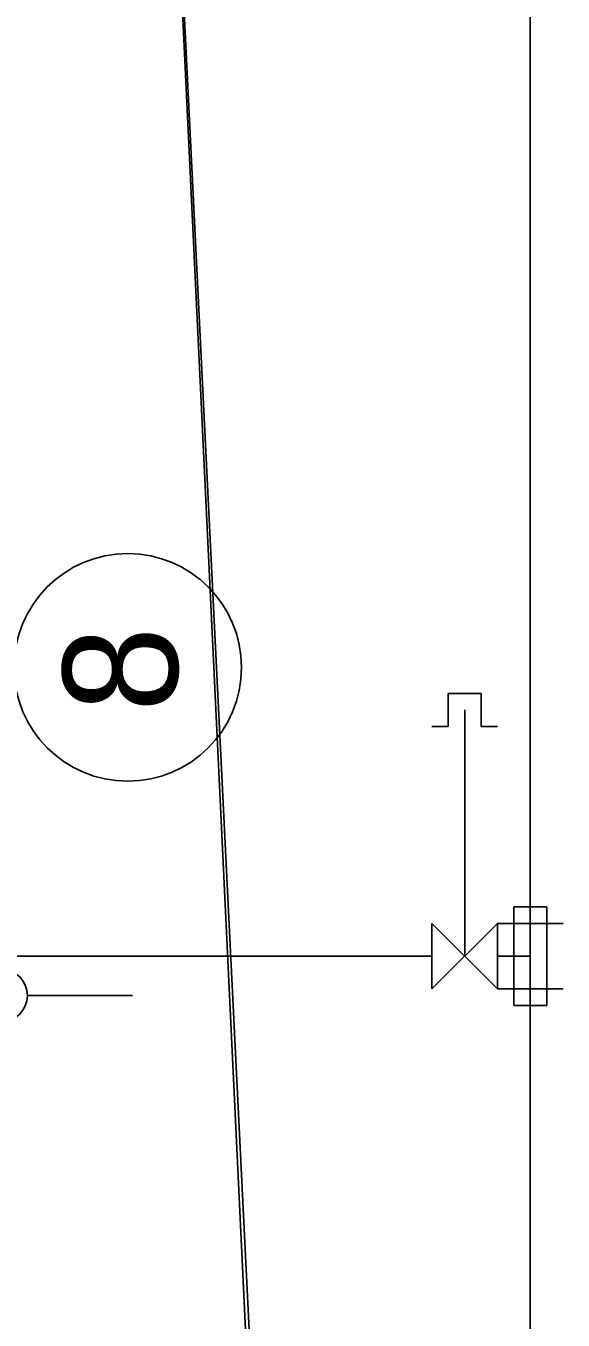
# Model space of a CAD drawing. Extents: x -264205 to -263659, y -1242401 to -1242060.
# Drawn here: x -263791.99 to -263787.89, y -1242130.85 to -1242121 of the extents above; entities that cross this region are included whole.
import ezdxf

# ---------------------------------------------------------------- set-up
doc = ezdxf.new("R2010")
doc.units = 0
for name, color, linetype in [('KFA_SO_10-1_PLACHTY', 7, 'Continuous'), ('OSI_STAVBY_KFA', 7, 'Continuous'), ('SITUACIA_DSP_2D', 7, 'Continuous')]:
    doc.layers.add(name, color=color, linetype=linetype)

msp = doc.modelspace()

# ---------------------------------------------------------------- linework, layer by layer
at = {"layer": 'KFA_SO_10-1_PLACHTY'}
msp.add_lwpolyline([(-263790.203, -1242132.578), (-263790.235, -1242132.574), (-263791.771, -1242100.44), (-263791.789, -1242100.445)], close=True, dxfattribs=at)
at = {"layer": 'OSI_STAVBY_KFA'}
msp.add_circle((-263791.2101, -1242125.883), 0.867, dxfattribs=at)
at = {"layer": 'SITUACIA_DSP_2D'}
for p, q in [((-263788.1428, -1242233.636), (-263788.1428, -1242082.6399)), ((-263788.7679, -1242126.0822), (-263788.7679, -1242126.3322)), ((-263788.5179, -1242126.0822), (-263788.7679, -1242126.0822)), ((-263788.5179, -1242126.3322), (-263788.5179, -1242126.0822)), ((-263788.6428, -1242128.0822), (-263788.6429, -1242126.2072)), ((-263788.7679, -1242126.3322), (-263788.8929, -1242126.3322)), ((-263788.5179, -1242126.3322), (-263788.3929, -1242126.3322)), ((-263788.2678, -1242127.7072), (-263788.2678, -1242128.4572)), ((-263788.0178, -1242127.7072), (-263788.2678, -1242127.7072)), ((-263788.0178, -1242128.4572), (-263788.0178, -1242127.7072)), ((-263788.8928, -1242127.8322), (-263788.8929, -1242128.3322)), ((-263788.8929, -1242128.3322), (-263788.3928, -1242127.8322)), ((-263788.3929, -1242128.3322), (-263788.8928, -1242127.8322)), ((-263788.3928, -1242127.8322), (-263788.3929, -1242128.3322)), ((-263788.3928, -1242127.8322), (-263787.8928, -1242127.8322)), ((-263788.8928, -1242128.0822), (-263800.5928, -1242128.0822)), ((-263788.1428, -1242128.0822), (-263788.3928, -1242128.0822)), ((-263788.3928, -1242128.0822), (-263788.1428, -1242128.0822)), ((-263791.975, -1242128.3822), (-263791.175, -1242128.3822)), ((-263788.3929, -1242128.3322), (-263787.8928, -1242128.3322)), ((-263788.2678, -1242128.4572), (-263788.0178, -1242128.4572))]:
    msp.add_line(p, q, dxfattribs=at)
msp.add_circle((-263792.175, -1242128.3822), 0.2, dxfattribs=at)

# ---------------------------------------------------------------- texts
at = {"layer": 'OSI_STAVBY_KFA'}
msp.add_text('8', height=0.875, rotation=90, dxfattribs=at).set_placement((-263790.8295, -1242126.2229))

doc.saveas('drawing.dxf')
